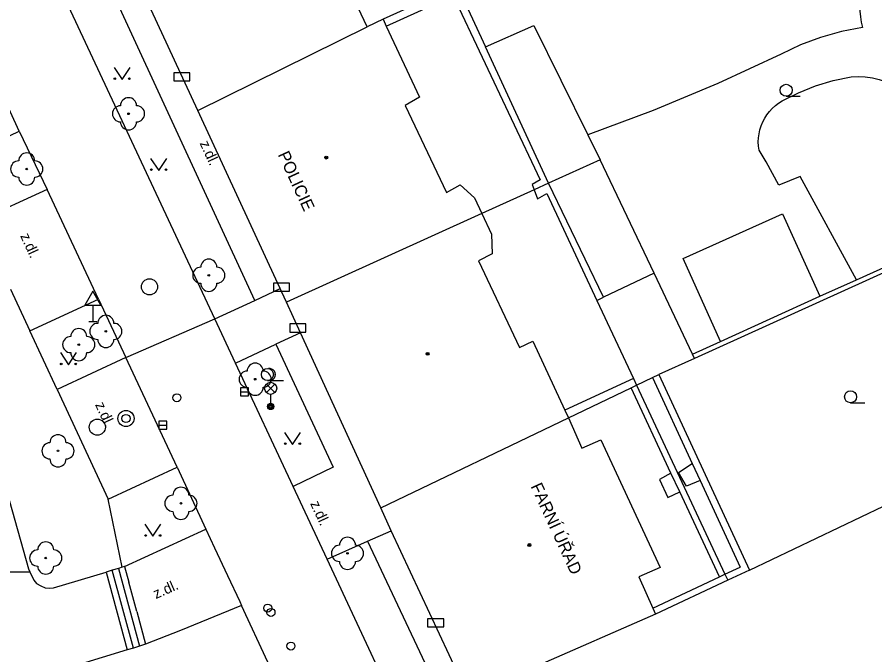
# Model space of a CAD drawing. Extents: x -596229 to -595156, y -1161237 to -1159376.
# Drawn here: x -595297.5 to -595244.3, y -1160660.8 to -1160621.2 of the extents above; entities that cross this region are included whole.
import ezdxf

# ---------------------------------------------------------------- set-up
doc = ezdxf.new("R2010")
doc.units = 0
for name, color, linetype in [('DOP - kresba z DSPS bez souradnic', 7, 'Continuous'), ('DOP - ploty', 7, 'Continuous'), ('DOP - rozhrani ploch obecne', 7, 'Continuous'), ('Level 22', 7, 'Continuous'), ('Level 24', 7, 'Continuous'), ('Level 26', 7, 'Continuous'), ('Level 27', 7, 'Continuous'), ('Level 28', 7, 'Continuous'), ('Level 33', 7, 'Continuous'), ('Level 34', 7, 'Continuous'), ('Level 36', 7, 'Continuous'), ('Level 39', 7, 'Continuous'), ('Specificka linie pasportu komunikaci', 7, 'Continuous'), ('TM - budovy zdene_ betonove - VP', 7, 'Continuous'), ('TM - chodniky - VP', 7, 'Continuous'), ('TM - komunikace - VP', 7, 'Continuous'), ('TM - letecke snimky - pomocna linie', 7, 'Continuous'), ('TM - popis objektu', 7, 'Continuous'), ('TM - popis povrchu', 7, 'Continuous'), ('TM - rozhrani mezi zpev. plochami mezi sebou - VP', 7, 'Continuous'), ('TM - rozhrani ploch obecne - VP', 7, 'Continuous'), ('TM - schody - VP', 7, 'Continuous')]:
    doc.layers.add(name, color=color, linetype=linetype)

msp = doc.modelspace()

# ---------------------------------------------------------------- linework, layer by layer
at = {"layer": 'DOP - kresba z DSPS bez souradnic'}
for points in [[(-595274.63, -1160621.71), (-595270.46, -1160619.81)], [(-595270.46, -1160619.81), (-595265.06, -1160631.27)], [(-595264.56, -1160631.48), (-595268.47, -1160622.99)], [(-595265.06, -1160631.27), (-595265.57, -1160631.55)], [(-595265.57, -1160631.55), (-595265.45, -1160631.88)], [(-595265.45, -1160631.88), (-595265.24, -1160632.45)], [(-595261.14, -1160638.56), (-595264.56, -1160631.48)], [(-595265.24, -1160632.45), (-595264.66, -1160632.12)], [(-595264.66, -1160632.12), (-595261.55, -1160638.75)], [(-595258, -1160637.07), (-595261.14, -1160638.56)], [(-595261.55, -1160638.75), (-595261.14, -1160638.56)], [(-595261.55, -1160638.75), (-595259.27, -1160643.6)], [(-595259.27, -1160643.6), (-595263.54, -1160645.57)], [(-595259.27, -1160643.6), (-595259.08, -1160644.02)], [(-595258.1, -1160643.55), (-595255.63, -1160648.89)], [(-595256.48, -1160649.45), (-595255.63, -1160648.89)], [(-595255.63, -1160648.89), (-595255.14, -1160649.94)], [(-595255.99, -1160650.29), (-595256.48, -1160649.45)], [(-595255.14, -1160649.94), (-595255.99, -1160650.29)], [(-595255.14, -1160649.94), (-595252.65, -1160655.33)], [(-595253.6, -1160655.77), (-595252.65, -1160655.33)], [(-595258.08, -1160657.87), (-595253.94, -1160655.93)], [(-595253.94, -1160655.93), (-595253.6, -1160655.77)]]:
    msp.add_lwpolyline(points, dxfattribs=at)
at = {"layer": 'DOP - ploty'}
msp.add_lwpolyline([(-595252.08, -1160655.51), (-595234.06, -1160646.9)], dxfattribs=at)
at = {"layer": 'DOP - rozhrani ploch obecne'}
for points in [[(-595270.23, -1160619.18), (-595274.82, -1160621.29)], [(-595270.23, -1160619.18), (-595268.47, -1160622.99)], [(-595268.47, -1160622.99), (-595265.46, -1160621.68)], [(-595265.46, -1160621.68), (-595262.11, -1160628.47)], [(-595262.11, -1160628.47), (-595261.34, -1160630.02)], [(-595261.34, -1160630.02), (-595264.56, -1160631.48)], [(-595258, -1160637.07), (-595261.34, -1160630.02)], [(-595265.45, -1160631.88), (-595268.69, -1160633.36)], [(-595264.56, -1160631.48), (-595265.45, -1160631.88)], [(-595255.62, -1160642.09), (-595258, -1160637.07)], [(-595243.3, -1160636.84), (-595255.49, -1160642.36)], [(-595255.49, -1160642.36), (-595255.62, -1160642.09)], [(-595255.49, -1160642.36), (-595257.7, -1160643.36)], [(-595259.08, -1160644.02), (-595258.1, -1160643.55)], [(-595258.1, -1160643.55), (-595257.7, -1160643.36)], [(-595257.7, -1160643.36), (-595252.08, -1160655.51)], [(-595263.31, -1160646.05), (-595259.42, -1160644.18)], [(-595259.42, -1160644.18), (-595259.08, -1160644.02)], [(-595290.87, -1160655.28), (-595290.61, -1160656.25)], [(-595292.02, -1160655.63), (-595290.71, -1160660.47)], [(-595252.08, -1160655.51), (-595253.43, -1160656.14)], [(-595290.11, -1160658.09), (-595290.61, -1160656.25)], [(-595253.43, -1160656.14), (-595257.92, -1160658.24)], [(-595290.11, -1160658.09), (-595289.56, -1160660.12)]]:
    msp.add_lwpolyline(points, dxfattribs=at)
at = {"layer": 'Level 22'}
for centre in [(-595290.62, -1160627.16), (-595296.94, -1160630.59), (-595285.64, -1160637.19), (-595292.03, -1160640.68), (-595293.71, -1160641.5), (-595282.76, -1160643.65), (-595295, -1160648.1), (-595287.37, -1160651.36), (-595295.76, -1160654.76), (-595277.03, -1160654.47)]:
    msp.add_circle(centre, 0.05, dxfattribs=at)
for centre, start, end in [((-595291.12, -1160627.16), 90, 270), ((-595290.62, -1160626.66), 0, 180), ((-595290.12, -1160627.16), 270, 90), ((-595290.62, -1160627.66), 180, 0), ((-595296.94, -1160630.09), 0, 180), ((-595297.44, -1160630.59), 90, 270), ((-595296.44, -1160630.59), 270, 90), ((-595296.94, -1160631.09), 180, 0), ((-595285.64, -1160636.69), 0, 180), ((-595286.14, -1160637.19), 90, 270), ((-595285.14, -1160637.19), 270, 90), ((-595285.64, -1160637.69), 180, 0), ((-595292.03, -1160640.18), 0, 180), ((-595293.71, -1160641), 0, 180), ((-595292.53, -1160640.68), 90, 270), ((-595291.53, -1160640.68), 270, 90), ((-595294.21, -1160641.5), 90, 270), ((-595293.21, -1160641.5), 270, 90), ((-595292.03, -1160641.18), 180, 0), ((-595293.71, -1160642), 180, 0), ((-595283.26, -1160643.65), 90, 270), ((-595282.76, -1160643.15), 0, 180), ((-595282.26, -1160643.65), 270, 90), ((-595282.76, -1160644.15), 180, 0), ((-595295, -1160647.6), 0, 180), ((-595295.5, -1160648.1), 90, 270), ((-595294.5, -1160648.1), 270, 90), ((-595295, -1160648.6), 180, 0), ((-595287.37, -1160650.86), 0, 180), ((-595287.87, -1160651.36), 90, 270), ((-595286.87, -1160651.36), 270, 90), ((-595287.37, -1160651.86), 180, 0), ((-595295.76, -1160654.26), 0, 180), ((-595277.03, -1160653.97), 0, 180), ((-595296.26, -1160654.76), 90, 270), ((-595295.26, -1160654.76), 270, 90), ((-595277.53, -1160654.47), 90, 270), ((-595276.53, -1160654.47), 270, 90), ((-595295.76, -1160655.26), 180, 0), ((-595277.03, -1160654.97), 180, 0)]:
    msp.add_arc(centre, 0.5, start, end, dxfattribs=at)
at = {"layer": 'Level 24'}
for points in [[(-595287.818, -1160625.109), (-595286.818, -1160625.109), (-595286.818, -1160624.609), (-595287.818, -1160624.609)], [(-595281.627, -1160638.173), (-595280.627, -1160638.173), (-595280.627, -1160637.673), (-595281.627, -1160637.673)], [(-595280.618, -1160640.719), (-595279.618, -1160640.719), (-595279.618, -1160640.219), (-595280.618, -1160640.219)], [(-595272.058, -1160659.039), (-595271.058, -1160659.039), (-595271.058, -1160658.539), (-595272.058, -1160658.539)]]:
    msp.add_lwpolyline(points, close=True, dxfattribs=at)
at = {"layer": 'Level 26'}
for centre in [(-595287.62, -1160644.8), (-595281.78, -1160658.14), (-595280.54, -1160660.23)]:
    msp.add_circle(centre, 0.25, dxfattribs=at)
at = {"layer": 'Level 27'}
for p, q in [((-595283.67, -1160644.43), (-595283.17, -1160644.43)), ((-595288.74, -1160646.5), (-595288.24, -1160646.5))]:
    msp.add_line(p, q, dxfattribs=at)
for points in [[(-595283.67, -1160644.68), (-595283.17, -1160644.68), (-595283.17, -1160644.18), (-595283.67, -1160644.18)], [(-595288.74, -1160646.75), (-595288.24, -1160646.75), (-595288.24, -1160646.25), (-595288.74, -1160646.25)]]:
    msp.add_lwpolyline(points, close=True, dxfattribs=at)
for centre in [(-595289.32, -1160637.91), (-595290.78, -1160646.09), (-595292.56, -1160646.63)]:
    msp.add_circle(centre, 0.5, dxfattribs=at)
at = {"layer": 'Level 28'}
for centre in [(-595290.78, -1160646.09), (-595281.98, -1160657.87)]:
    msp.add_circle(centre, 0.25, dxfattribs=at)
at = {"layer": 'Level 33'}
for p, q in [((-595282.065, -1160644.48), (-595281.535, -1160643.95)), ((-595282.065, -1160643.95), (-595281.535, -1160644.48)), ((-595281.8, -1160644.59), (-595281.8, -1160645.34))]:
    msp.add_line(p, q, dxfattribs=at)
for centre, radius in [((-595281.8, -1160644.215), 0.375), ((-595281.8, -1160645.34), 0.2), ((-595281.8, -1160645.34), 0.145), ((-595281.8, -1160645.34), 0.0876)]:
    msp.add_circle(centre, radius, dxfattribs=at)
at = {"layer": 'Level 34'}
for p, q in [((-595292.84, -1160639.042), (-595292.84, -1160640.06)), ((-595293.09, -1160640.06), (-595292.59, -1160640.06))]:
    msp.add_line(p, q, dxfattribs=at)
msp.add_lwpolyline([(-595293.34, -1160639.042), (-595292.34, -1160639.042), (-595292.84, -1160638.176)], close=True, dxfattribs=at)
at = {"layer": 'Level 36'}
for p, q in [((-595249.8, -1160626.075), (-595248.925, -1160626.075)), ((-595282, -1160643.735), (-595281, -1160643.735)), ((-595245.8, -1160645.115), (-595244.925, -1160645.115))]:
    msp.add_line(p, q, dxfattribs=at)
for points in [[(-595291.52, -1160624.28), (-595291.02, -1160625.03), (-595290.52, -1160624.28)], [(-595289.25, -1160629.93), (-595288.75, -1160630.68), (-595288.25, -1160629.93)], [(-595294.85, -1160642), (-595294.35, -1160642.75), (-595293.85, -1160642)], [(-595280.94, -1160646.95), (-595280.44, -1160647.7), (-595279.94, -1160646.95)], [(-595289.61, -1160652.66), (-595289.11, -1160653.41), (-595288.61, -1160652.66)]]:
    msp.add_lwpolyline(points, dxfattribs=at)
for centre, radius in [((-595291.47, -1160624.98), 0.05), ((-595290.571, -1160624.98), 0.05), ((-595249.8, -1160625.7), 0.375), ((-595289.2, -1160630.63), 0.05), ((-595288.301, -1160630.63), 0.05), ((-595294.8, -1160642.7), 0.05), ((-595293.901, -1160642.7), 0.05), ((-595282, -1160643.36), 0.375), ((-595245.8, -1160644.74), 0.375), ((-595280.89, -1160647.65), 0.05), ((-595279.991, -1160647.65), 0.05), ((-595289.56, -1160653.36), 0.05), ((-595288.661, -1160653.36), 0.05)]:
    msp.add_circle(centre, radius, dxfattribs=at)
msp.add_arc((-595281.875, -1160643.36), 0.375, 260.4059, 99.5941, dxfattribs=at)
at = {"layer": 'Level 39'}
for centre, radius in [((-595278.35, -1160629.88), 0.09), ((-595278.35, -1160629.88), 0.0398), ((-595272.06, -1160642.07), 0.09), ((-595272.06, -1160642.07), 0.0398), ((-595265.74, -1160653.95), 0.09), ((-595265.74, -1160653.95), 0.0398)]:
    msp.add_circle(centre, radius, dxfattribs=at)
at = {"layer": 'Specificka linie pasportu komunikaci'}
for points in [[(-595290.79, -1160642.3), (-595285.26, -1160639.9)], [(-595295.06, -1160644.29), (-595296.75, -1160640.64)], [(-595291.02, -1160655.33), (-595291.88, -1160651.1)], [(-595301.25, -1160655.61), (-595296.74, -1160655.61)]]:
    msp.add_lwpolyline(points, dxfattribs=at)
at = {"layer": 'TM - budovy zdene_ betonove - VP'}
for points in [[(-595286.32, -1160626.96), (-595290.66, -1160617.56)], [(-595275.81, -1160621.75), (-595276.55, -1160620.18)], [(-595274.82, -1160621.29), (-595275.81, -1160621.75)], [(-595274.82, -1160621.29), (-595274.63, -1160621.71)], [(-595286.32, -1160626.96), (-595275.81, -1160621.75)], [(-595274.63, -1160621.71), (-595272.57, -1160626.13)], [(-595272.57, -1160626.13), (-595273.45, -1160626.65)], [(-595273.45, -1160626.65), (-595270.89, -1160632.06)], [(-595281.35, -1160637.7), (-595286.32, -1160626.96)], [(-595270.89, -1160632.06), (-595270.04, -1160631.57)], [(-595270.04, -1160631.57), (-595269.14, -1160632.39)], [(-595269.14, -1160632.39), (-595268.69, -1160633.36)], [(-595268.69, -1160633.36), (-595280.81, -1160638.87)], [(-595268.69, -1160633.36), (-595268.1, -1160634.64)], [(-595268.1, -1160634.64), (-595268.05, -1160635.86)], [(-595268.05, -1160635.86), (-595268.9, -1160636.29)], [(-595268.9, -1160636.29), (-595266.35, -1160641.68)], [(-595281.21, -1160638.01), (-595281.35, -1160637.7)], [(-595281.1, -1160638.24), (-595281.21, -1160638.01)], [(-595280.81, -1160638.87), (-595281.1, -1160638.24)], [(-595279.95, -1160640.76), (-595280.81, -1160638.87)], [(-595274.97, -1160651.64), (-595279.95, -1160640.76)], [(-595266.35, -1160641.68), (-595265.53, -1160641.28)], [(-595265.53, -1160641.28), (-595263.54, -1160645.57)], [(-595263.54, -1160645.57), (-595263.31, -1160646.05)], [(-595274.97, -1160651.64), (-595263.31, -1160646.05)], [(-595263.31, -1160646.05), (-595262.48, -1160647.93)], [(-595262.48, -1160647.93), (-595261.31, -1160647.41)], [(-595261.31, -1160647.41), (-595257.63, -1160655.34)], [(-595274.31, -1160653.06), (-595274.97, -1160651.64)], [(-595269.51, -1160663.34), (-595274.31, -1160653.06)], [(-595257.63, -1160655.34), (-595258.95, -1160655.92)], [(-595258.95, -1160655.92), (-595258.08, -1160657.87)], [(-595258.08, -1160657.87), (-595257.92, -1160658.24)], [(-595257.92, -1160658.24), (-595265.38, -1160661.52)]]:
    msp.add_lwpolyline(points, dxfattribs=at)
at = {"layer": 'TM - chodniky - VP'}
for points in [[(-595282.79, -1160638.75), (-595293.54, -1160615.42)], [(-595285.26, -1160639.9), (-595282.79, -1160638.75)], [(-595283.98, -1160642.65), (-595281.48, -1160641.48)], [(-595281.48, -1160641.48), (-595277.92, -1160649.11), (-595280.41, -1160650.31)], [(-595309.91, -1160644.27), (-595304.8, -1160642.84), (-595302.55, -1160643.23), (-595300.07, -1160645.3), (-595299.2, -1160647.03), (-595296.83, -1160655.42), (-595296.74, -1160655.61)], [(-595290.87, -1160655.28), (-595285.82, -1160652.97)], [(-595278.3, -1160654.84), (-595275.78, -1160653.72)], [(-595275.78, -1160653.72), (-595270.86, -1160664.16), (-595268.2, -1160669.06), (-595270.69, -1160670.55)], [(-595291.02, -1160655.33), (-595291.25, -1160655.4), (-595291.64, -1160655.51), (-595292.02, -1160655.63)], [(-595290.87, -1160655.28), (-595291.02, -1160655.33)], [(-595296.74, -1160655.61), (-595296.5, -1160656.13)], [(-595295.27, -1160656.61), (-595292.02, -1160655.63)], [(-595296.5, -1160656.13), (-595296.33, -1160656.34), (-595296.07, -1160656.49), (-595295.8, -1160656.61), (-595295.54, -1160656.64), (-595295.27, -1160656.61)], [(-595283.61, -1160657.71), (-595287.4, -1160659.26)], [(-595287.4, -1160659.26), (-595289.56, -1160660.12)], [(-595289.56, -1160660.12), (-595289.94, -1160660.24), (-595290.32, -1160660.35), (-595290.71, -1160660.47)], [(-595290.71, -1160660.47), (-595293.82, -1160661.41)]]:
    msp.add_lwpolyline(points, dxfattribs=at)
at = {"layer": 'TM - komunikace - VP'}
for points in [[(-595285.26, -1160639.9), (-595296.16, -1160616.56)], [(-595301.59, -1160630.25), (-595297.4, -1160628.23)], [(-595297.4, -1160628.23), (-595295.68, -1160631.87)], [(-595295.68, -1160631.87), (-595299.93, -1160633.8)], [(-595297.95, -1160638.05), (-595296.75, -1160640.64)], [(-595296.75, -1160640.64), (-595292.49, -1160638.68)], [(-595292.49, -1160638.68), (-595290.79, -1160642.3)], [(-595283.98, -1160642.65), (-595285.26, -1160639.9)], [(-595290.79, -1160642.3), (-595295.06, -1160644.29)], [(-595280.41, -1160650.31), (-595283.98, -1160642.65)], [(-595295.06, -1160644.29), (-595291.88, -1160651.1)], [(-595291.88, -1160651.1), (-595287.61, -1160649.12)], [(-595287.61, -1160649.12), (-595285.82, -1160652.97)], [(-595278.3, -1160654.84), (-595280.41, -1160650.31)], [(-595285.82, -1160652.97), (-595285.28, -1160654.13)], [(-595285.28, -1160654.13), (-595284.48, -1160655.85)], [(-595270.69, -1160670.55), (-595272.57, -1160667.13), (-595278.3, -1160654.84)], [(-595284.48, -1160655.85), (-595283.72, -1160657.47)], [(-595283.72, -1160657.47), (-595283.61, -1160657.71)], [(-595281.98, -1160661.22), (-595283.61, -1160657.71)]]:
    msp.add_lwpolyline(points, dxfattribs=at)
at = {"layer": 'TM - letecke snimky - pomocna linie'}
for points in [[(-595242.68, -1160617.11), (-595243, -1160617.24), (-595243.3, -1160617.4), (-595243.59, -1160617.58), (-595243.86, -1160617.79), (-595244.11, -1160618.02), (-595244.34, -1160618.27), (-595244.54, -1160618.54), (-595244.72, -1160618.83), (-595244.88, -1160619.13), (-595245, -1160619.45), (-595245.1, -1160619.78), (-595245.17, -1160620.11), (-595245.21, -1160620.45), (-595245.22, -1160620.79), (-595245.19, -1160621.13), (-595245.14, -1160621.47), (-595245.06, -1160621.8)], [(-595245.06, -1160621.8), (-595246.37, -1160622.05), (-595247.66, -1160622.41), (-595248.91, -1160622.88), (-595250.12, -1160623.45)], [(-595250.12, -1160623.45), (-595254.05, -1160625.27), (-595258.05, -1160626.95), (-595262.11, -1160628.47)], [(-595250.05, -1160626.36), (-595249.03, -1160625.85), (-595247.97, -1160625.43), (-595246.88, -1160625.1), (-595245.76, -1160624.86)], [(-595245.76, -1160624.86), (-595245.32, -1160624.85), (-595244.89, -1160624.87), (-595244.45, -1160624.93), (-595244.03, -1160625.03), (-595243.61, -1160625.17), (-595243.21, -1160625.34), (-595242.82, -1160625.55), (-595242.46, -1160625.78), (-595242.11, -1160626.05)], [(-595251.48, -1160629.42), (-595251.51, -1160629.17), (-595251.53, -1160628.91), (-595251.51, -1160628.65), (-595251.48, -1160628.4), (-595251.43, -1160628.15), (-595251.35, -1160627.9), (-595251.25, -1160627.66), (-595251.13, -1160627.44), (-595250.99, -1160627.22), (-595250.84, -1160627.02), (-595250.66, -1160626.83), (-595250.47, -1160626.65), (-595250.27, -1160626.5), (-595250.05, -1160626.36)], [(-595250.25, -1160631.6), (-595250.64, -1160630.86), (-595251.05, -1160630.14), (-595251.48, -1160629.42)], [(-595245.43, -1160637.48), (-595248.94, -1160631.05), (-595250.25, -1160631.6)], [(-595253.87, -1160641.3), (-595256.19, -1160636.16), (-595250.03, -1160633.37), (-595247.7, -1160638.5)], [(-595256.95, -1160649.48), (-595259.42, -1160644.18)], [(-595259.08, -1160644.02), (-595253.6, -1160655.77)], [(-595256.95, -1160649.48), (-595257.66, -1160649.89), (-595257.14, -1160651), (-595256.4, -1160650.64)], [(-595256.4, -1160650.64), (-595256.95, -1160649.48)], [(-595253.94, -1160655.93), (-595256.4, -1160650.64)], [(-595253.6, -1160655.77), (-595253.43, -1160656.14)]]:
    msp.add_lwpolyline(points, dxfattribs=at)
at = {"layer": 'TM - rozhrani mezi zpev. plochami mezi sebou - VP'}
for points in [[(-595297.4, -1160628.23), (-595300.54, -1160621.42)], [(-595292.49, -1160638.68), (-595295.68, -1160631.87)], [(-595282.79, -1160638.75), (-595281.21, -1160638.01)], [(-595279.95, -1160640.76), (-595281.48, -1160641.48)], [(-595287.61, -1160649.12), (-595290.79, -1160642.3)], [(-595275.78, -1160653.72), (-595274.31, -1160653.06)]]:
    msp.add_lwpolyline(points, dxfattribs=at)
at = {"layer": 'TM - rozhrani ploch obecne - VP'}
for points in [[(-595245.43, -1160637.48), (-595243.32, -1160636.52)], [(-595247.7, -1160638.5), (-595245.43, -1160637.48)], [(-595253.87, -1160641.3), (-595247.7, -1160638.5)], [(-595255.62, -1160642.09), (-595253.87, -1160641.3)]]:
    msp.add_lwpolyline(points, dxfattribs=at)
at = {"layer": 'TM - schody - VP'}
for points in [[(-595291.25, -1160655.4), (-595289.94, -1160660.24)], [(-595290.32, -1160660.35), (-595291.64, -1160655.51)]]:
    msp.add_lwpolyline(points, dxfattribs=at)

# ---------------------------------------------------------------- texts
at = {"layer": 'TM - popis objektu'}
for s, p in [('POLICIE', (-595281.37, -1160629.69)), ('FARNÍ ÚŘAD', (-595265.68, -1160650.3))]:
    msp.add_text(s, height=0.75, rotation=294.7, dxfattribs=at).set_placement(p)
at = {"layer": 'TM - popis povrchu'}
for rotation, p in [(294.7308, (-595286.22, -1160628.99)), (294.7273, (-595297.36, -1160634.74)), (294.7273, (-595292.71, -1160645.23)), (294.7308, (-595279.36, -1160651.37)), (23.7752, (-595288.92, -1160657.31))]:
    msp.add_text('z.dl.', height=0.65, rotation=rotation, dxfattribs=at).set_placement(p)

doc.saveas('drawing.dxf')
